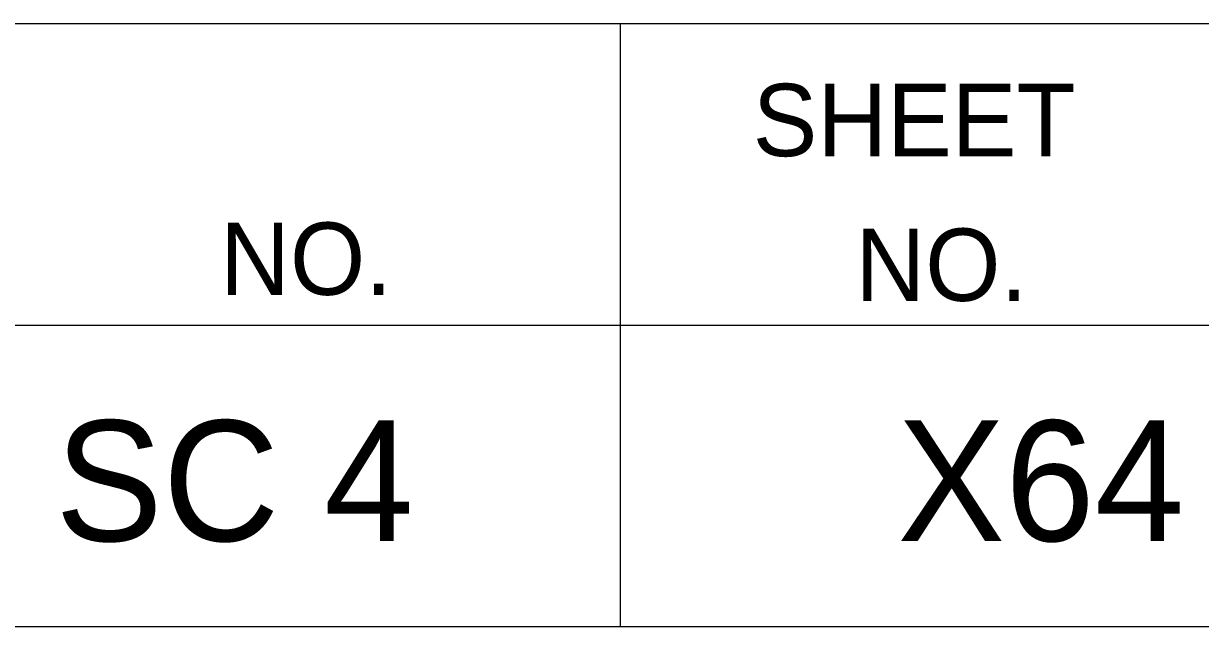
# Model space of a CAD drawing. Extents: x 1000 to 1162, y 999 to 8520.
# Drawn here: x 1152.968 to 1157.846, y 8345.046 to 8347.546 of the extents above; entities that cross this region are included whole.
import ezdxf

# ---------------------------------------------------------------- set-up
doc = ezdxf.new("R2010")
doc.units = 0
doc.layers.add('Level 20', color=7, linetype='Continuous')
doc.layers.add('Level 3', color=7, linetype='Continuous')

msp = doc.modelspace()

# ---------------------------------------------------------------- linework, layer by layer
at = {"layer": 'Level 3'}
for p, q in [((1133.055, 8347.5458), (1161.555, 8347.5458)), ((1133.055, 8347.5458), (1161.555, 8347.5458)), ((1133.055, 8347.5458), (1161.555, 8347.5458)), ((1133.055, 8347.5458), (1161.555, 8347.5458)), ((1133.055, 8347.5458), (1161.555, 8347.5458)), ((1133.055, 8347.5458), (1161.555, 8347.5458)), ((1133.055, 8347.5458), (1161.555, 8347.5458)), ((1133.055, 8347.5458), (1161.555, 8347.5458)), ((1133.055, 8347.5458), (1161.555, 8347.5458)), ((1133.055, 8347.5458), (1161.555, 8347.5458)), ((1133.055, 8347.5458), (1161.555, 8347.5458)), ((1133.055, 8347.5458), (1161.555, 8347.5458)), ((1133.055, 8347.5458), (1161.555, 8347.5458)), ((1133.055, 8347.5458), (1161.555, 8347.5458)), ((1133.055, 8347.5458), (1161.555, 8347.5458)), ((1133.055, 8347.5458), (1161.555, 8347.5458)), ((1133.055, 8347.5458), (1161.555, 8347.5458)), ((1133.055, 8347.5458), (1161.555, 8347.5458)), ((1133.055, 8347.5458), (1161.555, 8347.5458)), ((1133.055, 8347.5458), (1161.555, 8347.5458)), ((1133.055, 8347.5458), (1161.555, 8347.5458)), ((1133.055, 8347.5458), (1161.555, 8347.5458)), ((1133.055, 8347.5458), (1161.555, 8347.5458)), ((1133.055, 8347.5458), (1161.555, 8347.5458)), ((1133.055, 8347.5458), (1161.555, 8347.5458)), ((1133.055, 8347.5458), (1161.555, 8347.5458)), ((1133.055, 8347.5458), (1161.555, 8347.5458)), ((1133.055, 8347.5458), (1161.555, 8347.5458)), ((1133.055, 8347.5458), (1161.555, 8347.5458)), ((1133.055, 8347.5458), (1161.555, 8347.5458)), ((1133.055, 8347.5458), (1161.555, 8347.5458)), ((1133.055, 8347.5458), (1161.555, 8347.5458)), ((1133.055, 8347.5458), (1161.555, 8347.5458)), ((1133.055, 8347.5458), (1161.555, 8347.5458)), ((1133.055, 8347.5458), (1161.555, 8347.5458)), ((1133.055, 8347.5458), (1161.555, 8347.5458)), ((1133.055, 8347.5458), (1161.555, 8347.5458)), ((1133.055, 8347.5458), (1161.555, 8347.5458)), ((1133.055, 8347.5458), (1161.555, 8347.5458)), ((1133.055, 8347.5458), (1161.555, 8347.5458)), ((1133.055, 8347.5458), (1161.555, 8347.5458)), ((1133.055, 8347.5458), (1161.555, 8347.5458)), ((1133.055, 8347.5458), (1161.555, 8347.5458)), ((1133.055, 8347.5458), (1161.555, 8347.5458)), ((1133.055, 8347.5458), (1161.555, 8347.5458)), ((1133.055, 8347.5458), (1161.555, 8347.5458)), ((1133.055, 8347.5458), (1161.555, 8347.5458)), ((1133.055, 8347.5458), (1161.555, 8347.5458)), ((1133.055, 8347.5458), (1161.555, 8347.5458)), ((1133.055, 8347.5458), (1161.555, 8347.5458)), ((1133.055, 8347.5458), (1161.555, 8347.5458)), ((1133.055, 8347.5458), (1161.555, 8347.5458)), ((1133.055, 8347.5458), (1161.555, 8347.5458)), ((1133.055, 8347.5458), (1161.555, 8347.5458)), ((1133.055, 8347.5458), (1161.555, 8347.5458)), ((1133.055, 8347.5458), (1161.555, 8347.5458)), ((1133.055, 8347.5458), (1161.555, 8347.5458)), ((1133.055, 8347.5458), (1161.555, 8347.5458)), ((1133.055, 8347.5458), (1161.555, 8347.5458)), ((1133.055, 8347.5458), (1161.555, 8347.5458)), ((1133.055, 8347.5458), (1161.555, 8347.5458)), ((1133.055, 8347.5458), (1161.555, 8347.5458)), ((1155.44, 8347.5458), (1155.44, 8345.0458)), ((1155.44, 8347.5458), (1155.44, 8345.0458)), ((1155.44, 8347.5458), (1155.44, 8345.0458)), ((1155.44, 8347.5458), (1155.44, 8345.0458)), ((1155.44, 8347.5458), (1155.44, 8345.0458)), ((1155.44, 8347.5458), (1155.44, 8345.0458)), ((1155.44, 8347.5458), (1155.44, 8345.0458)), ((1155.44, 8347.5458), (1155.44, 8345.0458)), ((1155.44, 8347.5458), (1155.44, 8345.0458)), ((1155.44, 8347.5458), (1155.44, 8345.0458)), ((1155.44, 8347.5458), (1155.44, 8345.0458)), ((1155.44, 8347.5458), (1155.44, 8345.0458)), ((1155.44, 8347.5458), (1155.44, 8345.0458)), ((1155.44, 8347.5458), (1155.44, 8345.0458)), ((1155.44, 8347.5458), (1155.44, 8345.0458)), ((1155.44, 8347.5458), (1155.44, 8345.0458)), ((1155.44, 8347.5458), (1155.44, 8345.0458)), ((1155.44, 8347.5458), (1155.44, 8345.0458)), ((1155.44, 8347.5458), (1155.44, 8345.0458)), ((1155.44, 8347.5458), (1155.44, 8345.0458)), ((1155.44, 8347.5458), (1155.44, 8345.0458)), ((1155.44, 8347.5458), (1155.44, 8345.0458)), ((1155.44, 8347.5458), (1155.44, 8345.0458)), ((1155.44, 8347.5458), (1155.44, 8345.0458)), ((1155.44, 8347.5458), (1155.44, 8345.0458)), ((1155.44, 8347.5458), (1155.44, 8345.0458)), ((1155.44, 8347.5458), (1155.44, 8345.0458)), ((1155.44, 8347.5458), (1155.44, 8345.0458)), ((1155.44, 8347.5458), (1155.44, 8345.0458)), ((1155.44, 8347.5458), (1155.44, 8345.0458)), ((1155.44, 8347.5458), (1155.44, 8345.0458)), ((1155.44, 8347.5458), (1155.44, 8345.0458)), ((1155.44, 8347.5458), (1155.44, 8345.0458)), ((1155.44, 8347.5458), (1155.44, 8345.0458)), ((1155.44, 8347.5458), (1155.44, 8345.0458)), ((1155.44, 8347.5458), (1155.44, 8345.0458)), ((1155.44, 8347.5458), (1155.44, 8345.0458)), ((1155.44, 8347.5458), (1155.44, 8345.0458)), ((1155.44, 8347.5458), (1155.44, 8345.0458)), ((1155.44, 8347.5458), (1155.44, 8345.0458)), ((1155.44, 8347.5458), (1155.44, 8345.0458)), ((1155.44, 8347.5458), (1155.44, 8345.0458)), ((1155.44, 8347.5458), (1155.44, 8345.0458)), ((1155.44, 8347.5458), (1155.44, 8345.0458)), ((1155.44, 8347.5458), (1155.44, 8345.0458)), ((1155.44, 8347.5458), (1155.44, 8345.0458)), ((1155.44, 8347.5458), (1155.44, 8345.0458)), ((1155.44, 8347.5458), (1155.44, 8345.0458)), ((1155.44, 8347.5458), (1155.44, 8345.0458)), ((1155.44, 8347.5458), (1155.44, 8345.0458)), ((1155.44, 8347.5458), (1155.44, 8345.0458)), ((1155.44, 8347.5458), (1155.44, 8345.0458)), ((1155.44, 8347.5458), (1155.44, 8345.0458)), ((1155.44, 8347.5458), (1155.44, 8345.0458)), ((1155.44, 8347.5458), (1155.44, 8345.0458)), ((1155.44, 8347.5458), (1155.44, 8345.0458)), ((1155.44, 8347.5458), (1155.44, 8345.0458)), ((1155.44, 8347.5458), (1155.44, 8345.0458)), ((1155.44, 8347.5458), (1155.44, 8345.0458)), ((1155.44, 8347.5458), (1155.44, 8345.0458)), ((1155.44, 8347.5458), (1155.44, 8345.0458)), ((1155.44, 8347.5458), (1155.44, 8345.0458)), ((1133.055, 8346.2958), (1161.555, 8346.2958)), ((1133.055, 8346.2958), (1161.555, 8346.2958)), ((1133.055, 8346.2958), (1161.555, 8346.2958)), ((1133.055, 8346.2958), (1161.555, 8346.2958)), ((1133.055, 8346.2958), (1161.555, 8346.2958)), ((1133.055, 8346.2958), (1161.555, 8346.2958)), ((1133.055, 8346.2958), (1161.555, 8346.2958)), ((1133.055, 8346.2958), (1161.555, 8346.2958)), ((1133.055, 8346.2958), (1161.555, 8346.2958)), ((1133.055, 8346.2958), (1161.555, 8346.2958)), ((1133.055, 8346.2958), (1161.555, 8346.2958)), ((1133.055, 8346.2958), (1161.555, 8346.2958)), ((1133.055, 8346.2958), (1161.555, 8346.2958)), ((1133.055, 8346.2958), (1161.555, 8346.2958)), ((1133.055, 8346.2958), (1161.555, 8346.2958)), ((1133.055, 8346.2958), (1161.555, 8346.2958)), ((1133.055, 8346.2958), (1161.555, 8346.2958)), ((1133.055, 8346.2958), (1161.555, 8346.2958)), ((1133.055, 8346.2958), (1161.555, 8346.2958)), ((1133.055, 8346.2958), (1161.555, 8346.2958)), ((1133.055, 8346.2958), (1161.555, 8346.2958)), ((1133.055, 8346.2958), (1161.555, 8346.2958)), ((1133.055, 8346.2958), (1161.555, 8346.2958)), ((1133.055, 8346.2958), (1161.555, 8346.2958)), ((1133.055, 8346.2958), (1161.555, 8346.2958)), ((1133.055, 8346.2958), (1161.555, 8346.2958)), ((1133.055, 8346.2958), (1161.555, 8346.2958)), ((1133.055, 8346.2958), (1161.555, 8346.2958)), ((1133.055, 8346.2958), (1161.555, 8346.2958)), ((1133.055, 8346.2958), (1161.555, 8346.2958)), ((1133.055, 8346.2958), (1161.555, 8346.2958)), ((1133.055, 8346.2958), (1161.555, 8346.2958)), ((1133.055, 8346.2958), (1161.555, 8346.2958)), ((1133.055, 8346.2958), (1161.555, 8346.2958)), ((1133.055, 8346.2958), (1161.555, 8346.2958)), ((1133.055, 8346.2958), (1161.555, 8346.2958)), ((1133.055, 8346.2958), (1161.555, 8346.2958)), ((1133.055, 8346.2958), (1161.555, 8346.2958)), ((1133.055, 8346.2958), (1161.555, 8346.2958)), ((1133.055, 8346.2958), (1161.555, 8346.2958)), ((1133.055, 8346.2958), (1161.555, 8346.2958)), ((1133.055, 8346.2958), (1161.555, 8346.2958)), ((1133.055, 8346.2958), (1161.555, 8346.2958)), ((1133.055, 8346.2958), (1161.555, 8346.2958)), ((1133.055, 8346.2958), (1161.555, 8346.2958)), ((1133.055, 8346.2958), (1161.555, 8346.2958)), ((1133.055, 8346.2958), (1161.555, 8346.2958)), ((1133.055, 8346.2958), (1161.555, 8346.2958)), ((1133.055, 8346.2958), (1161.555, 8346.2958)), ((1133.055, 8346.2958), (1161.555, 8346.2958)), ((1133.055, 8346.2958), (1161.555, 8346.2958)), ((1133.055, 8346.2958), (1161.555, 8346.2958)), ((1133.055, 8346.2958), (1161.555, 8346.2958)), ((1133.055, 8346.2958), (1161.555, 8346.2958)), ((1133.055, 8346.2958), (1161.555, 8346.2958)), ((1133.055, 8346.2958), (1161.555, 8346.2958)), ((1133.055, 8346.2958), (1161.555, 8346.2958)), ((1133.055, 8346.2958), (1161.555, 8346.2958)), ((1133.055, 8346.2958), (1161.555, 8346.2958)), ((1133.055, 8346.2958), (1161.555, 8346.2958)), ((1133.055, 8346.2958), (1161.555, 8346.2958)), ((1133.055, 8346.2958), (1161.555, 8346.2958)), ((1133.055, 8345.0458), (1161.555, 8345.0458)), ((1133.055, 8345.0458), (1161.555, 8345.0458)), ((1133.055, 8345.0458), (1161.555, 8345.0458)), ((1133.055, 8345.0458), (1161.555, 8345.0458)), ((1133.055, 8345.0458), (1161.555, 8345.0458)), ((1133.055, 8345.0458), (1161.555, 8345.0458)), ((1133.055, 8345.0458), (1161.555, 8345.0458)), ((1133.055, 8345.0458), (1161.555, 8345.0458)), ((1133.055, 8345.0458), (1161.555, 8345.0458)), ((1133.055, 8345.0458), (1161.555, 8345.0458)), ((1133.055, 8345.0458), (1161.555, 8345.0458)), ((1133.055, 8345.0458), (1161.555, 8345.0458)), ((1133.055, 8345.0458), (1161.555, 8345.0458)), ((1133.055, 8345.0458), (1161.555, 8345.0458)), ((1133.055, 8345.0458), (1161.555, 8345.0458)), ((1133.055, 8345.0458), (1161.555, 8345.0458)), ((1133.055, 8345.0458), (1161.555, 8345.0458)), ((1133.055, 8345.0458), (1161.555, 8345.0458)), ((1133.055, 8345.0458), (1161.555, 8345.0458)), ((1133.055, 8345.0458), (1161.555, 8345.0458)), ((1133.055, 8345.0458), (1161.555, 8345.0458)), ((1133.055, 8345.0458), (1161.555, 8345.0458)), ((1133.055, 8345.0458), (1161.555, 8345.0458)), ((1133.055, 8345.0458), (1161.555, 8345.0458)), ((1133.055, 8345.0458), (1161.555, 8345.0458)), ((1133.055, 8345.0458), (1161.555, 8345.0458)), ((1133.055, 8345.0458), (1161.555, 8345.0458)), ((1133.055, 8345.0458), (1161.555, 8345.0458)), ((1133.055, 8345.0458), (1161.555, 8345.0458)), ((1133.055, 8345.0458), (1161.555, 8345.0458)), ((1133.055, 8345.0458), (1161.555, 8345.0458)), ((1133.055, 8345.0458), (1161.555, 8345.0458)), ((1133.055, 8345.0458), (1161.555, 8345.0458)), ((1133.055, 8345.0458), (1161.555, 8345.0458)), ((1133.055, 8345.0458), (1161.555, 8345.0458)), ((1133.055, 8345.0458), (1161.555, 8345.0458)), ((1133.055, 8345.0458), (1161.555, 8345.0458)), ((1133.055, 8345.0458), (1161.555, 8345.0458)), ((1133.055, 8345.0458), (1161.555, 8345.0458)), ((1133.055, 8345.0458), (1161.555, 8345.0458)), ((1133.055, 8345.0458), (1161.555, 8345.0458)), ((1133.055, 8345.0458), (1161.555, 8345.0458)), ((1133.055, 8345.0458), (1161.555, 8345.0458)), ((1133.055, 8345.0458), (1161.555, 8345.0458)), ((1133.055, 8345.0458), (1161.555, 8345.0458)), ((1133.055, 8345.0458), (1161.555, 8345.0458)), ((1133.055, 8345.0458), (1161.555, 8345.0458)), ((1133.055, 8345.0458), (1161.555, 8345.0458)), ((1133.055, 8345.0458), (1161.555, 8345.0458)), ((1133.055, 8345.0458), (1161.555, 8345.0458)), ((1133.055, 8345.0458), (1161.555, 8345.0458)), ((1133.055, 8345.0458), (1161.555, 8345.0458)), ((1133.055, 8345.0458), (1161.555, 8345.0458)), ((1133.055, 8345.0458), (1161.555, 8345.0458)), ((1133.055, 8345.0458), (1161.555, 8345.0458)), ((1133.055, 8345.0458), (1161.555, 8345.0458)), ((1133.055, 8345.0458), (1161.555, 8345.0458)), ((1133.055, 8345.0458), (1161.555, 8345.0458)), ((1133.055, 8345.0458), (1161.555, 8345.0458)), ((1133.055, 8345.0458), (1161.555, 8345.0458)), ((1133.055, 8345.0458), (1161.555, 8345.0458)), ((1133.055, 8345.0458), (1161.555, 8345.0458))]:
    msp.add_line(p, q, dxfattribs=at)

# ---------------------------------------------------------------- texts
at = {"layer": 'Level 20'}
for s, p in [('SC 4', (1153.0988, 8345.4)), ('X64', (1156.5896, 8345.4))]:
    msp.add_text(s, height=0.5, dxfattribs=at).set_placement(p)
at = {"layer": 'Level 3'}
for s, p in [('SHEET', (1155.99, 8346.9958)), ('SHEET', (1155.99, 8346.9958)), ('SHEET', (1155.99, 8346.9958)), ('SHEET', (1155.99, 8346.9958)), ('SHEET', (1155.99, 8346.9958)), ('SHEET', (1155.99, 8346.9958)), ('SHEET', (1155.99, 8346.9958)), ('SHEET', (1155.99, 8346.9958)), ('SHEET', (1155.99, 8346.9958)), ('SHEET', (1155.99, 8346.9958)), ('SHEET', (1155.99, 8346.9958)), ('SHEET', (1155.99, 8346.9958)), ('SHEET', (1155.99, 8346.9958)), ('SHEET', (1155.99, 8346.9958)), ('SHEET', (1155.99, 8346.9958)), ('SHEET', (1155.99, 8346.9958)), ('SHEET', (1155.99, 8346.9958)), ('SHEET', (1155.99, 8346.9958)), ('SHEET', (1155.99, 8346.9958)), ('SHEET', (1155.99, 8346.9958)), ('SHEET', (1155.99, 8346.9958)), ('SHEET', (1155.99, 8346.9958)), ('SHEET', (1155.99, 8346.9958)), ('SHEET', (1155.99, 8346.9958)), ('SHEET', (1155.99, 8346.9958)), ('SHEET', (1155.99, 8346.9958)), ('SHEET', (1155.99, 8346.9958)), ('SHEET', (1155.99, 8346.9958)), ('SHEET', (1155.99, 8346.9958)), ('SHEET', (1155.99, 8346.9958)), ('SHEET', (1155.99, 8346.9958)), ('SHEET', (1155.99, 8346.9958)), ('SHEET', (1155.99, 8346.9958)), ('SHEET', (1155.99, 8346.9958)), ('SHEET', (1155.99, 8346.9958)), ('SHEET', (1155.99, 8346.9958)), ('SHEET', (1155.99, 8346.9958)), ('SHEET', (1155.99, 8346.9958)), ('SHEET', (1155.99, 8346.9958)), ('SHEET', (1155.99, 8346.9958)), ('SHEET', (1155.99, 8346.9958)), ('SHEET', (1155.99, 8346.9958)), ('SHEET', (1155.99, 8346.9958)), ('SHEET', (1155.99, 8346.9958)), ('SHEET', (1155.99, 8346.9958)), ('SHEET', (1155.99, 8346.9958)), ('SHEET', (1155.99, 8346.9958)), ('SHEET', (1155.99, 8346.9958)), ('SHEET', (1155.99, 8346.9958)), ('SHEET', (1155.99, 8346.9958)), ('SHEET', (1155.99, 8346.9958)), ('SHEET', (1155.99, 8346.9958)), ('SHEET', (1155.99, 8346.9958)), ('SHEET', (1155.99, 8346.9958)), ('SHEET', (1155.99, 8346.9958)), ('SHEET', (1155.99, 8346.9958)), ('SHEET', (1155.99, 8346.9958)), ('SHEET', (1155.99, 8346.9958)), ('SHEET', (1155.99, 8346.9958)), ('SHEET', (1155.99, 8346.9958)), ('SHEET', (1155.99, 8346.9958)), ('SHEET', (1155.99, 8346.9958)), ('NO.', (1153.7822, 8346.4208)), ('NO.', (1153.7822, 8346.4208)), ('NO.', (1153.7822, 8346.4208)), ('NO.', (1153.7822, 8346.4208)), ('NO.', (1153.7822, 8346.4208)), ('NO.', (1153.7822, 8346.4208)), ('NO.', (1153.7822, 8346.4208)), ('NO.', (1153.7822, 8346.4208)), ('NO.', (1153.7822, 8346.4208)), ('NO.', (1153.7822, 8346.4208)), ('NO.', (1153.7822, 8346.4208)), ('NO.', (1153.7822, 8346.4208)), ('NO.', (1153.7822, 8346.4208)), ('NO.', (1153.7822, 8346.4208)), ('NO.', (1153.7822, 8346.4208)), ('NO.', (1153.7822, 8346.4208)), ('NO.', (1153.7822, 8346.4208)), ('NO.', (1153.7822, 8346.4208)), ('NO.', (1153.7822, 8346.4208)), ('NO.', (1153.7822, 8346.4208)), ('NO.', (1153.7822, 8346.4208)), ('NO.', (1153.7822, 8346.4208)), ('NO.', (1153.7822, 8346.4208)), ('NO.', (1153.7822, 8346.4208)), ('NO.', (1153.7822, 8346.4208)), ('NO.', (1153.7822, 8346.4208)), ('NO.', (1153.7822, 8346.4208)), ('NO.', (1153.7822, 8346.4208)), ('NO.', (1153.7822, 8346.4208)), ('NO.', (1153.7822, 8346.4208)), ('NO.', (1153.7822, 8346.4208)), ('NO.', (1153.7822, 8346.4208)), ('NO.', (1153.7822, 8346.4208)), ('NO.', (1153.7822, 8346.4208)), ('NO.', (1153.7822, 8346.4208)), ('NO.', (1153.7822, 8346.4208)), ('NO.', (1153.7822, 8346.4208)), ('NO.', (1153.7822, 8346.4208)), ('NO.', (1153.7822, 8346.4208)), ('NO.', (1153.7822, 8346.4208)), ('NO.', (1153.7822, 8346.4208)), ('NO.', (1153.7822, 8346.4208)), ('NO.', (1153.7822, 8346.4208)), ('NO.', (1153.7822, 8346.4208)), ('NO.', (1153.7822, 8346.4208)), ('NO.', (1153.7822, 8346.4208)), ('NO.', (1153.7822, 8346.4208)), ('NO.', (1153.7822, 8346.4208)), ('NO.', (1153.7822, 8346.4208)), ('NO.', (1153.7822, 8346.4208)), ('NO.', (1153.7822, 8346.4208)), ('NO.', (1153.7822, 8346.4208)), ('NO.', (1153.7822, 8346.4208)), ('NO.', (1153.7822, 8346.4208)), ('NO.', (1153.7822, 8346.4208)), ('NO.', (1153.7822, 8346.4208)), ('NO.', (1153.7822, 8346.4208)), ('NO.', (1153.7822, 8346.4208)), ('NO.', (1153.7822, 8346.4208)), ('NO.', (1153.7822, 8346.4208)), ('NO.', (1153.7822, 8346.4208)), ('NO.', (1153.7822, 8346.4208)), ('NO.', (1156.415, 8346.3958)), ('NO.', (1156.415, 8346.3958)), ('NO.', (1156.415, 8346.3958)), ('NO.', (1156.415, 8346.3958)), ('NO.', (1156.415, 8346.3958)), ('NO.', (1156.415, 8346.3958)), ('NO.', (1156.415, 8346.3958)), ('NO.', (1156.415, 8346.3958)), ('NO.', (1156.415, 8346.3958)), ('NO.', (1156.415, 8346.3958)), ('NO.', (1156.415, 8346.3958)), ('NO.', (1156.415, 8346.3958)), ('NO.', (1156.415, 8346.3958)), ('NO.', (1156.415, 8346.3958)), ('NO.', (1156.415, 8346.3958)), ('NO.', (1156.415, 8346.3958)), ('NO.', (1156.415, 8346.3958)), ('NO.', (1156.415, 8346.3958)), ('NO.', (1156.415, 8346.3958)), ('NO.', (1156.415, 8346.3958)), ('NO.', (1156.415, 8346.3958)), ('NO.', (1156.415, 8346.3958)), ('NO.', (1156.415, 8346.3958)), ('NO.', (1156.415, 8346.3958)), ('NO.', (1156.415, 8346.3958)), ('NO.', (1156.415, 8346.3958)), ('NO.', (1156.415, 8346.3958)), ('NO.', (1156.415, 8346.3958)), ('NO.', (1156.415, 8346.3958)), ('NO.', (1156.415, 8346.3958)), ('NO.', (1156.415, 8346.3958)), ('NO.', (1156.415, 8346.3958)), ('NO.', (1156.415, 8346.3958)), ('NO.', (1156.415, 8346.3958)), ('NO.', (1156.415, 8346.3958)), ('NO.', (1156.415, 8346.3958)), ('NO.', (1156.415, 8346.3958)), ('NO.', (1156.415, 8346.3958)), ('NO.', (1156.415, 8346.3958)), ('NO.', (1156.415, 8346.3958)), ('NO.', (1156.415, 8346.3958)), ('NO.', (1156.415, 8346.3958)), ('NO.', (1156.415, 8346.3958)), ('NO.', (1156.415, 8346.3958)), ('NO.', (1156.415, 8346.3958)), ('NO.', (1156.415, 8346.3958)), ('NO.', (1156.415, 8346.3958)), ('NO.', (1156.415, 8346.3958)), ('NO.', (1156.415, 8346.3958)), ('NO.', (1156.415, 8346.3958)), ('NO.', (1156.415, 8346.3958)), ('NO.', (1156.415, 8346.3958)), ('NO.', (1156.415, 8346.3958)), ('NO.', (1156.415, 8346.3958)), ('NO.', (1156.415, 8346.3958)), ('NO.', (1156.415, 8346.3958)), ('NO.', (1156.415, 8346.3958)), ('NO.', (1156.415, 8346.3958)), ('NO.', (1156.415, 8346.3958)), ('NO.', (1156.415, 8346.3958)), ('NO.', (1156.415, 8346.3958)), ('NO.', (1156.415, 8346.3958))]:
    msp.add_text(s, height=0.3, dxfattribs=at).set_placement(p)

doc.saveas('drawing.dxf')
